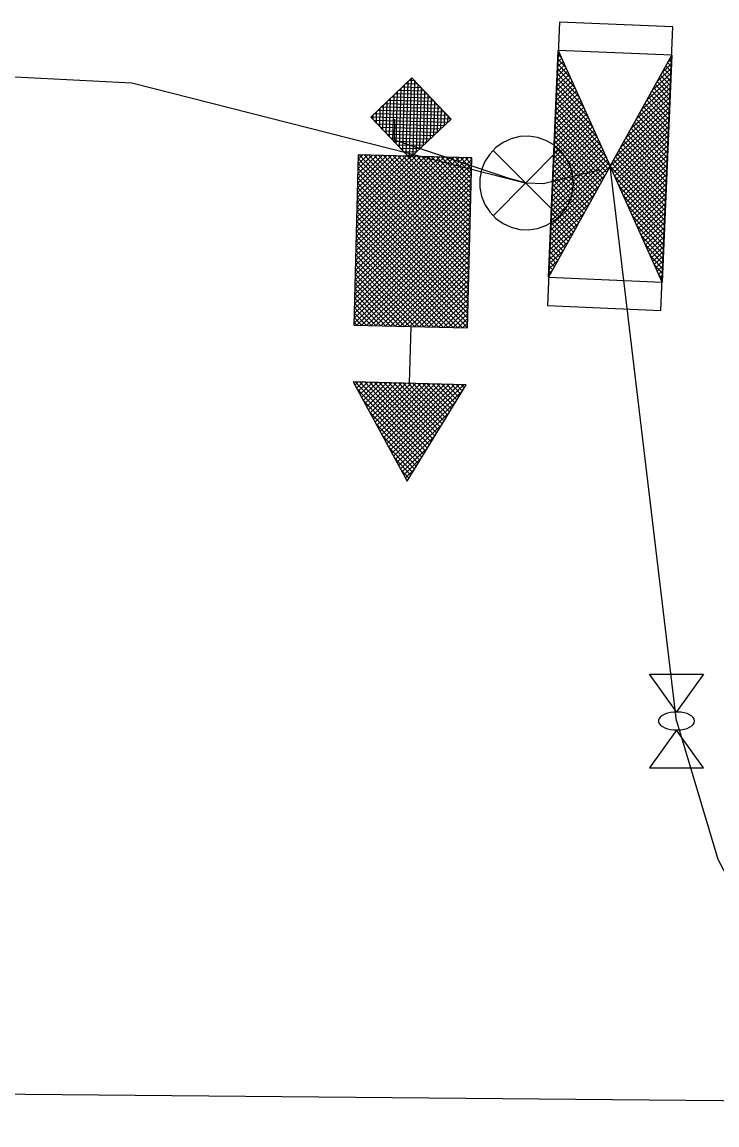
# Model space of a CAD drawing. Extents: x 596028 to 606371, y 330010 to 403088.
# Drawn here: x 604349.3 to 604398.3, y 344661 to 344738.7 of the extents above; entities that cross this region are included whole.
import ezdxf

# ---------------------------------------------------------------- set-up
doc = ezdxf.new("R2010")
doc.units = 0
for name, color, linetype in [('E_FTMS', 7, 'Continuous'), ('E_FTMS_Conduit', 7, 'Continuous'), ('E_UTL_E_Bold', 7, 'Continuous'), ('E_UTL_E_UG', 7, 'Continuous'), ('E_UTL_Overhead', 7, 'Continuous')]:
    doc.layers.add(name, color=color, linetype=linetype)

msp = doc.modelspace()

# ---------------------------------------------------------------- linework, layer by layer
at = {"layer": 'E_FTMS'}
for p, q in [((604387.35, 344736.144), (604387.095, 344736.421)), ((604387.143, 344736.605), (604387.101, 344736.567)), ((604387.556, 344735.682), (604387.043, 344735.211)), ((604387.453, 344735.912), (604387.058, 344735.55)), ((604387.97, 344734.759), (604387.066, 344735.743)), ((604387.35, 344736.144), (604387.072, 344735.889)), ((604387.66, 344735.451), (604387.081, 344736.082)), ((604387.246, 344736.374), (604387.087, 344736.228)), ((604395.074, 344735.742), (604394.442, 344735.162)), ((604395.051, 344735.206), (604394.687, 344735.603)), ((604395.088, 344736.081), (604394.81, 344735.826)), ((604395.065, 344735.545), (604394.81, 344735.824)), ((604395.08, 344735.885), (604394.932, 344736.046)), ((604395.094, 344736.224), (604395.055, 344736.267)), ((604387.867, 344734.989), (604387, 344734.194)), ((604387.763, 344735.22), (604387.014, 344734.533)), ((604387.66, 344735.451), (604387.029, 344734.872)), ((604388.59, 344733.373), (604387.037, 344735.065)), ((604388.28, 344734.066), (604387.052, 344735.404)), ((604395.045, 344735.064), (604393.706, 344733.835)), ((604395.059, 344735.403), (604394.074, 344734.498)), ((604395.008, 344734.189), (604394.318, 344734.939)), ((604395.022, 344734.528), (604394.441, 344735.161)), ((604395.036, 344734.867), (604394.564, 344735.382)), ((604377.444, 344734.061), (604376.107, 344734.094)), ((604376.247, 344734.227), (604376.131, 344729.636)), ((604377.21, 344734.307), (604376.353, 344734.328)), ((604376.493, 344734.461), (604376.366, 344729.39)), ((604376.739, 344734.696), (604376.599, 344729.143)), ((604376.976, 344734.553), (604376.599, 344734.562)), ((604376.976, 344734.553), (604376.843, 344729.274)), ((604377.21, 344734.307), (604377.089, 344729.508)), ((604377.444, 344734.061), (604377.335, 344729.742)), ((604388.28, 344734.066), (604386.943, 344732.837)), ((604388.177, 344734.296), (604386.957, 344733.177)), ((604388.074, 344734.527), (604386.972, 344733.516)), ((604387.97, 344734.759), (604386.986, 344733.855)), ((604389.21, 344731.988), (604387.008, 344734.387)), ((604388.9, 344732.681), (604387.023, 344734.726)), ((604395.016, 344734.386), (604392.969, 344732.507)), ((604395.03, 344734.725), (604393.338, 344733.171)), ((604394.95, 344732.833), (604393.828, 344734.055)), ((604394.964, 344733.172), (604393.951, 344734.276)), ((604394.979, 344733.511), (604394.073, 344734.497)), ((604394.993, 344733.85), (604394.196, 344734.719)), ((604375.264, 344733.292), (604375.196, 344730.619)), ((604378.145, 344733.323), (604375.369, 344733.393)), ((604375.51, 344733.526), (604375.43, 344730.373)), ((604377.911, 344733.569), (604375.615, 344733.627)), ((604375.756, 344733.76), (604375.664, 344730.127)), ((604377.677, 344733.815), (604375.861, 344733.861)), ((604376.002, 344733.994), (604375.898, 344729.881)), ((604377.677, 344733.815), (604377.58, 344729.976)), ((604377.911, 344733.569), (604377.827, 344730.21)), ((604378.145, 344733.323), (604378.073, 344730.444)), ((604388.59, 344733.373), (604386.899, 344731.821)), ((604388.487, 344733.604), (604386.914, 344732.16)), ((604388.383, 344733.835), (604386.928, 344732.499)), ((604390.14, 344729.91), (604386.965, 344733.369)), ((604389.83, 344730.603), (604386.98, 344733.709)), ((604389.52, 344731.296), (604386.994, 344734.048)), ((604394.973, 344733.369), (604391.865, 344730.516)), ((604394.987, 344733.708), (604392.233, 344731.18)), ((604395.002, 344734.047), (604392.601, 344731.843)), ((604394.906, 344731.815), (604393.46, 344733.391)), ((604394.921, 344732.155), (604393.583, 344733.612)), ((604394.935, 344732.494), (604393.705, 344733.834)), ((604374.526, 344732.591), (604374.495, 344731.357)), ((604378.847, 344732.585), (604374.631, 344732.691)), ((604374.772, 344732.825), (604374.728, 344731.111)), ((604378.613, 344732.831), (604374.877, 344732.925)), ((604375.017, 344733.058), (604374.962, 344730.866)), ((604378.379, 344733.077), (604375.123, 344733.159)), ((604378.379, 344733.077), (604378.319, 344730.678)), ((604378.613, 344732.831), (604378.565, 344730.911)), ((604378.847, 344732.585), (604378.811, 344731.145)), ((604388.9, 344732.681), (604386.856, 344730.804)), ((604388.797, 344732.911), (604386.87, 344731.143)), ((604388.693, 344733.142), (604386.885, 344731.481)), ((604390.761, 344728.525), (604386.936, 344732.691)), ((604390.451, 344729.218), (604386.951, 344733.03)), ((604394.944, 344732.691), (604391.129, 344729.189)), ((604394.958, 344733.03), (604391.497, 344729.853)), ((604394.848, 344730.459), (604392.969, 344732.507)), ((604394.863, 344730.798), (604393.092, 344732.728)), ((604394.877, 344731.137), (604393.215, 344732.949)), ((604394.892, 344731.476), (604393.337, 344733.17)), ((604379.549, 344731.847), (604373.893, 344731.99)), ((604374.034, 344732.123), (604374.027, 344731.849)), ((604379.303, 344731.613), (604374.127, 344731.744)), ((604379.315, 344732.093), (604374.139, 344732.223)), ((604374.28, 344732.357), (604374.261, 344731.603)), ((604379.08, 344732.339), (604374.385, 344732.457)), ((604379.08, 344732.339), (604379.056, 344731.379)), ((604379.315, 344732.093), (604379.303, 344731.613)), ((604389.314, 344731.757), (604386.798, 344729.448)), ((604389.21, 344731.988), (604386.812, 344729.787)), ((604389.107, 344732.219), (604386.827, 344730.125)), ((604389.003, 344732.45), (604386.841, 344730.464)), ((604390.516, 344728.083), (604386.907, 344732.013)), ((604390.638, 344728.304), (604386.922, 344732.352)), ((604394.929, 344732.352), (604390.761, 344728.525)), ((604394.915, 344732.013), (604390.864, 344728.294)), ((604394.805, 344729.442), (604392.601, 344731.843)), ((604394.82, 344729.781), (604392.724, 344732.064)), ((604394.834, 344730.12), (604392.846, 344732.285)), ((604379.056, 344731.379), (604374.361, 344731.498)), ((604378.811, 344731.145), (604374.595, 344731.252)), ((604378.565, 344730.911), (604374.829, 344731.006)), ((604389.624, 344731.065), (604386.755, 344728.431)), ((604389.521, 344731.295), (604386.769, 344728.769)), ((604389.417, 344731.526), (604386.783, 344729.108)), ((604390.147, 344727.419), (604386.864, 344730.996)), ((604390.27, 344727.64), (604386.878, 344731.335)), ((604390.393, 344727.861), (604386.893, 344731.674)), ((604394.9, 344731.674), (604390.968, 344728.063)), ((604394.886, 344731.335), (604391.071, 344727.832)), ((604394.871, 344730.996), (604391.174, 344727.602)), ((604394.747, 344728.085), (604392.11, 344730.958)), ((604394.762, 344728.425), (604392.233, 344731.179)), ((604394.776, 344728.764), (604392.356, 344731.401)), ((604394.791, 344729.103), (604392.478, 344731.622)), ((604378.319, 344730.678), (604375.063, 344730.76)), ((604378.073, 344730.444), (604375.297, 344730.514)), ((604377.827, 344730.21), (604375.53, 344730.268)), ((604389.934, 344730.372), (604386.711, 344727.413)), ((604389.83, 344730.603), (604386.726, 344727.752)), ((604389.727, 344730.833), (604386.74, 344728.092)), ((604389.902, 344726.977), (604386.835, 344730.318)), ((604390.025, 344727.197), (604386.849, 344730.657)), ((604394.857, 344730.657), (604391.278, 344727.371)), ((604394.843, 344730.318), (604391.381, 344727.14)), ((604394.704, 344727.068), (604391.742, 344730.294)), ((604394.718, 344727.407), (604391.865, 344730.516)), ((604394.733, 344727.746), (604391.988, 344730.737)), ((604377.58, 344729.976), (604375.764, 344730.022)), ((604377.335, 344729.742), (604375.998, 344729.776)), ((604377.089, 344729.508), (604376.232, 344729.53)), ((604390.347, 344729.448), (604386.653, 344726.057)), ((604390.244, 344729.68), (604386.668, 344726.396)), ((604390.14, 344729.91), (604386.682, 344726.735)), ((604390.037, 344730.141), (604386.697, 344727.075)), ((604389.657, 344726.534), (604386.806, 344729.639)), ((604389.779, 344726.755), (604386.82, 344729.979)), ((604394.646, 344725.712), (604391.251, 344729.41)), ((604394.661, 344726.051), (604391.374, 344729.631)), ((604394.828, 344729.979), (604391.484, 344726.909)), ((604394.675, 344726.39), (604391.497, 344729.852)), ((604394.814, 344729.64), (604391.588, 344726.678)), ((604394.689, 344726.729), (604391.619, 344730.074)), ((604380.996, 344728.668), (604372.797, 344720.873)), ((604381.005, 344729.008), (604372.805, 344721.212)), ((604380.789, 344729.134), (604372.814, 344721.551)), ((604380.45, 344729.143), (604372.822, 344721.89)), ((604380.111, 344729.151), (604372.831, 344722.23)), ((604379.771, 344729.16), (604372.84, 344722.569)), ((604379.432, 344729.168), (604372.848, 344722.908)), ((604379.093, 344729.177), (604372.857, 344723.248)), ((604378.753, 344729.186), (604372.865, 344723.587)), ((604378.414, 344729.194), (604372.874, 344723.926)), ((604378.075, 344729.203), (604372.882, 344724.266)), ((604377.736, 344729.211), (604372.891, 344724.605)), ((604377.396, 344729.22), (604372.899, 344724.944)), ((604377.057, 344729.228), (604372.908, 344725.284)), ((604376.718, 344729.237), (604372.917, 344725.623)), ((604376.379, 344729.245), (604372.925, 344725.962)), ((604376.039, 344729.254), (604372.934, 344726.301)), ((604375.7, 344729.263), (604372.942, 344726.641)), ((604375.36, 344729.271), (604372.951, 344726.98)), ((604375.021, 344729.28), (604372.959, 344727.32)), ((604374.682, 344729.288), (604372.968, 344727.658)), ((604374.343, 344729.297), (604372.977, 344727.998)), ((604374.003, 344729.305), (604372.985, 344728.337)), ((604373.664, 344729.314), (604372.994, 344728.677)), ((604380.791, 344720.525), (604372.995, 344728.724)), ((604373.325, 344729.322), (604373.002, 344729.016)), ((604380.799, 344720.864), (604373.003, 344729.064)), ((604380.808, 344721.204), (604373.083, 344729.329)), ((604380.816, 344721.543), (604373.422, 344729.32)), ((604380.825, 344721.882), (604373.761, 344729.311)), ((604380.833, 344722.221), (604374.1, 344729.303)), ((604380.842, 344722.561), (604374.44, 344729.294)), ((604380.85, 344722.9), (604374.779, 344729.286)), ((604380.859, 344723.24), (604375.118, 344729.277)), ((604380.868, 344723.579), (604375.458, 344729.269)), ((604380.876, 344723.918), (604375.797, 344729.26)), ((604380.885, 344724.257), (604376.136, 344729.252)), ((604376.843, 344729.274), (604376.466, 344729.284)), ((604380.893, 344724.597), (604376.476, 344729.243)), ((604380.902, 344724.936), (604376.815, 344729.234)), ((604380.91, 344725.275), (604377.154, 344729.226)), ((604380.919, 344725.615), (604377.494, 344729.217)), ((604380.927, 344725.954), (604377.833, 344729.209)), ((604380.936, 344726.293), (604378.172, 344729.2)), ((604380.945, 344726.632), (604378.511, 344729.192)), ((604380.953, 344726.972), (604378.851, 344729.183)), ((604380.962, 344727.311), (604379.19, 344729.175)), ((604380.97, 344727.65), (604379.529, 344729.166)), ((604380.979, 344727.99), (604379.868, 344729.157)), ((604380.987, 344728.329), (604380.208, 344729.149)), ((604380.996, 344728.668), (604380.547, 344729.14)), ((604381.005, 344729.008), (604380.887, 344729.132)), ((604390.657, 344728.756), (604386.61, 344725.04)), ((604390.554, 344728.987), (604386.624, 344725.379)), ((604390.451, 344729.218), (604386.639, 344725.719)), ((604389.289, 344725.87), (604386.763, 344728.622)), ((604389.412, 344726.091), (604386.777, 344728.962)), ((604389.534, 344726.313), (604386.791, 344729.3)), ((604394.603, 344724.695), (604390.883, 344728.746)), ((604394.617, 344725.034), (604391.006, 344728.967)), ((604394.632, 344725.373), (604391.129, 344729.189)), ((604394.799, 344729.301), (604391.691, 344726.447)), ((604394.785, 344728.962), (604391.794, 344726.217)), ((604394.77, 344728.623), (604391.898, 344725.986)), ((604380.979, 344727.99), (604372.78, 344720.194)), ((604380.987, 344728.329), (604372.788, 344720.533)), ((604380.773, 344719.847), (604372.978, 344728.046)), ((604380.782, 344720.186), (604372.986, 344728.385)), ((604390.393, 344727.862), (604386.581, 344724.362)), ((604390.761, 344728.525), (604386.595, 344724.701)), ((604389.044, 344725.428), (604386.734, 344727.944)), ((604389.166, 344725.649), (604386.748, 344728.283)), ((604394.588, 344724.355), (604390.761, 344728.525)), ((604394.574, 344724.016), (604391.071, 344727.832)), ((604394.756, 344728.284), (604392.001, 344725.755)), ((604394.741, 344727.945), (604392.104, 344725.524)), ((604380.962, 344727.311), (604372.763, 344719.516)), ((604380.97, 344727.65), (604372.771, 344719.854)), ((604380.756, 344719.168), (604372.961, 344727.367)), ((604380.765, 344719.507), (604372.969, 344727.706)), ((604390.025, 344727.198), (604386.566, 344724.023)), ((604388.798, 344724.985), (604386.705, 344727.266)), ((604388.921, 344725.207), (604386.719, 344727.605)), ((604394.559, 344723.677), (604391.381, 344727.14)), ((604394.727, 344727.606), (604392.208, 344725.293)), ((604394.712, 344727.267), (604392.311, 344725.062)), ((604380.936, 344726.293), (604372.737, 344718.497)), ((604380.945, 344726.632), (604372.745, 344718.837)), ((604380.953, 344726.972), (604372.754, 344719.176)), ((604380.731, 344718.15), (604372.935, 344726.349)), ((604380.739, 344718.489), (604372.943, 344726.688)), ((604380.748, 344718.828), (604372.952, 344727.028)), ((604389.657, 344726.535), (604386.552, 344723.684)), ((604388.553, 344724.543), (604386.676, 344726.588)), ((604388.675, 344724.764), (604386.69, 344726.927)), ((604394.545, 344723.338), (604391.692, 344726.447)), ((604394.698, 344726.928), (604392.415, 344724.832)), ((604394.683, 344726.589), (604392.518, 344724.601)), ((604380.919, 344725.615), (604372.72, 344717.819)), ((604380.927, 344725.954), (604372.728, 344718.158)), ((604380.713, 344717.471), (604372.918, 344725.671)), ((604380.722, 344717.811), (604372.926, 344726.01)), ((604389.289, 344725.871), (604386.538, 344723.345)), ((604388.185, 344723.879), (604386.632, 344725.571)), ((604388.307, 344724.101), (604386.647, 344725.91)), ((604388.43, 344724.322), (604386.661, 344726.248)), ((604394.53, 344722.999), (604392.002, 344725.754)), ((604394.669, 344726.25), (604392.622, 344724.37)), ((604394.655, 344725.911), (604392.725, 344724.139)), ((604394.64, 344725.572), (604392.828, 344723.908)), ((604380.91, 344725.275), (604372.711, 344717.48)), ((604380.366, 344717.141), (604372.901, 344724.992)), ((604380.902, 344724.936), (604372.901, 344717.329)), ((604380.705, 344717.132), (604372.909, 344725.331)), ((604388.922, 344725.208), (604386.523, 344723.006)), ((604387.94, 344723.437), (604386.603, 344724.892)), ((604388.062, 344723.658), (604386.618, 344725.232)), ((604394.516, 344722.66), (604392.312, 344725.061)), ((604394.626, 344725.233), (604392.932, 344723.677)), ((604394.611, 344724.894), (604393.035, 344723.447)), ((604379.348, 344717.166), (604372.875, 344723.974)), ((604379.687, 344717.158), (604372.884, 344724.314)), ((604380.026, 344717.149), (604372.892, 344724.652)), ((604380.893, 344724.597), (604373.24, 344717.32)), ((604380.885, 344724.257), (604373.58, 344717.312)), ((604388.554, 344724.545), (604386.509, 344722.667)), ((604387.694, 344722.994), (604386.574, 344724.214)), ((604387.817, 344723.216), (604386.589, 344724.553)), ((604394.502, 344722.321), (604392.622, 344724.368)), ((604394.597, 344724.555), (604393.138, 344723.215)), ((604394.582, 344724.216), (604393.242, 344722.985)), ((604378.669, 344717.183), (604372.858, 344723.295)), ((604379.008, 344717.175), (604372.866, 344723.635)), ((604380.876, 344723.918), (604373.919, 344717.303)), ((604380.868, 344723.579), (604374.258, 344717.295)), ((604380.859, 344723.24), (604374.597, 344717.286)), ((604387.818, 344723.218), (604386.48, 344721.989)), ((604388.186, 344723.881), (604386.494, 344722.328)), ((604387.326, 344722.331), (604386.531, 344723.197)), ((604387.449, 344722.552), (604386.545, 344723.536)), ((604387.572, 344722.773), (604386.56, 344723.875)), ((604394.487, 344721.982), (604392.933, 344723.676)), ((604394.568, 344723.877), (604393.345, 344722.754)), ((604394.553, 344723.538), (604393.448, 344722.523)), ((604394.539, 344723.199), (604393.552, 344722.292)), ((604377.99, 344717.2), (604372.841, 344722.617)), ((604378.33, 344717.192), (604372.849, 344722.956)), ((604380.85, 344722.9), (604374.937, 344717.278)), ((604380.842, 344722.561), (604375.276, 344717.269)), ((604387.45, 344722.554), (604386.465, 344721.65)), ((604387.081, 344721.888), (604386.502, 344722.519)), ((604387.203, 344722.11), (604386.517, 344722.858)), ((604394.473, 344721.643), (604393.243, 344722.982)), ((604394.524, 344722.859), (604393.655, 344722.062)), ((604394.51, 344722.521), (604393.758, 344721.83)), ((604377.312, 344717.218), (604372.824, 344721.938)), ((604377.651, 344717.209), (604372.832, 344722.278)), ((604380.833, 344722.221), (604375.616, 344717.26)), ((604380.825, 344721.882), (604375.954, 344717.252)), ((604387.082, 344721.891), (604386.451, 344721.311)), ((604386.836, 344721.446), (604386.473, 344721.841)), ((604386.958, 344721.667), (604386.488, 344722.18)), ((604394.458, 344721.304), (604393.553, 344722.29)), ((604394.496, 344722.182), (604393.862, 344721.6)), ((604394.482, 344721.843), (604393.965, 344721.369)), ((604376.294, 344717.243), (604372.798, 344720.92)), ((604376.633, 344717.235), (604372.807, 344721.259)), ((604376.973, 344717.226), (604372.815, 344721.599)), ((604380.816, 344721.543), (604376.294, 344717.243)), ((604380.808, 344721.204), (604376.633, 344717.235)), ((604380.799, 344720.864), (604376.973, 344717.226)), ((604386.715, 344721.228), (604386.436, 344720.972)), ((604386.59, 344721.004), (604386.444, 344721.162)), ((604386.713, 344721.224), (604386.459, 344721.502)), ((604394.444, 344720.964), (604393.863, 344721.597)), ((604394.467, 344721.503), (604394.069, 344721.138)), ((604394.453, 344721.165), (604394.172, 344720.907)), ((604394.429, 344720.625), (604394.174, 344720.904)), ((604375.616, 344717.26), (604372.781, 344720.242)), ((604375.954, 344717.252), (604372.789, 344720.581)), ((604380.791, 344720.525), (604377.312, 344717.218)), ((604380.782, 344720.186), (604377.651, 344717.209)), ((604386.468, 344720.782), (604386.43, 344720.823)), ((604394.438, 344720.826), (604394.276, 344720.676)), ((604394.424, 344720.486), (604394.379, 344720.445)), ((604374.937, 344717.278), (604372.764, 344719.563)), ((604375.276, 344717.269), (604372.772, 344719.902)), ((604380.773, 344719.847), (604377.99, 344717.2)), ((604380.765, 344719.507), (604378.33, 344717.192)), ((604373.919, 344717.303), (604372.738, 344718.545)), ((604374.258, 344717.295), (604372.747, 344718.884)), ((604374.597, 344717.286), (604372.755, 344719.224)), ((604380.756, 344719.168), (604378.669, 344717.183)), ((604380.748, 344718.828), (604379.008, 344717.175)), ((604373.24, 344717.32), (604372.721, 344717.867)), ((604373.58, 344717.312), (604372.729, 344718.206)), ((604380.739, 344718.489), (604379.348, 344717.166)), ((604380.731, 344718.15), (604379.687, 344717.158)), ((604380.722, 344717.811), (604380.026, 344717.149)), ((604372.901, 344717.329), (604372.712, 344717.527)), ((604376.706, 344717.233), (604376.605, 344713.235)), ((604380.713, 344717.471), (604380.366, 344717.141)), ((604372.657, 344713.334), (604372.648, 344713.326)), ((604372.996, 344713.326), (604372.767, 344713.108)), ((604377.616, 344708.251), (604372.786, 344713.331)), ((604373.335, 344713.317), (604372.886, 344712.89)), ((604373.674, 344713.309), (604373.005, 344712.672)), ((604374.014, 344713.3), (604373.124, 344712.454)), ((604377.746, 344708.463), (604373.125, 344713.322)), ((604374.353, 344713.291), (604373.243, 344712.236)), ((604374.692, 344713.283), (604373.361, 344712.017)), ((604377.876, 344708.675), (604373.465, 344713.314)), ((604375.031, 344713.274), (604373.48, 344711.799)), ((604375.371, 344713.266), (604373.599, 344711.581)), ((604375.71, 344713.257), (604373.718, 344711.362)), ((604378.006, 344708.886), (604373.804, 344713.305)), ((604376.049, 344713.249), (604373.836, 344711.144)), ((604376.389, 344713.24), (604373.955, 344710.926)), ((604376.728, 344713.232), (604374.074, 344710.708)), ((604378.135, 344709.098), (604374.144, 344713.297)), ((604377.067, 344713.223), (604374.193, 344710.49)), ((604377.407, 344713.214), (604374.311, 344710.272)), ((604377.746, 344713.206), (604374.43, 344710.053)), ((604378.265, 344709.311), (604374.483, 344713.288)), ((604378.085, 344713.197), (604374.549, 344709.835)), ((604378.425, 344713.189), (604374.668, 344709.617)), ((604378.764, 344713.18), (604374.786, 344709.399)), ((604378.394, 344709.522), (604374.822, 344713.28)), ((604379.103, 344713.172), (604374.906, 344709.18)), ((604379.442, 344713.163), (604375.024, 344708.962)), ((604379.782, 344713.154), (604375.143, 344708.744)), ((604378.524, 344709.734), (604375.161, 344713.271)), ((604380.121, 344713.146), (604375.262, 344708.526)), ((604380.461, 344713.137), (604375.381, 344708.307)), ((604378.654, 344709.946), (604375.501, 344713.263)), ((604378.783, 344710.158), (604375.84, 344713.254)), ((604378.913, 344710.37), (604376.179, 344713.245)), ((604379.043, 344710.582), (604376.518, 344713.237)), ((604379.173, 344710.794), (604376.858, 344713.228)), ((604379.302, 344711.006), (604377.197, 344713.22)), ((604379.432, 344711.218), (604377.537, 344713.211)), ((604379.561, 344711.43), (604377.876, 344713.203)), ((604379.691, 344711.642), (604378.215, 344713.194)), ((604379.821, 344711.854), (604378.554, 344713.185)), ((604379.95, 344712.065), (604378.894, 344713.177)), ((604380.08, 344712.277), (604379.233, 344713.168)), ((604380.21, 344712.489), (604379.572, 344713.16)), ((604380.34, 344712.701), (604379.912, 344713.151)), ((604380.469, 344712.913), (604380.251, 344713.143)), ((604380.599, 344713.125), (604380.59, 344713.134)), ((604377.487, 344708.039), (604372.902, 344712.861)), ((604380.325, 344712.677), (604375.499, 344708.089)), ((604377.357, 344707.827), (604373.345, 344712.046)), ((604379.84, 344711.886), (604375.618, 344707.871)), ((604377.227, 344707.615), (604373.789, 344711.232)), ((604379.356, 344711.094), (604375.737, 344707.653)), ((604377.098, 344707.403), (604374.232, 344710.417)), ((604378.872, 344710.302), (604375.856, 344707.435)), ((604376.968, 344707.191), (604374.676, 344709.602)), ((604378.387, 344709.511), (604375.974, 344707.216)), ((604376.839, 344706.979), (604375.119, 344708.788)), ((604377.903, 344708.718), (604376.093, 344706.998)), ((604376.709, 344706.767), (604375.563, 344707.973)), ((604377.418, 344707.927), (604376.212, 344706.78)), ((604376.579, 344706.555), (604376.006, 344707.158)), ((604376.934, 344707.135), (604376.331, 344706.561)), ((604376.449, 344706.343), (604376.449, 344706.343))]:
    msp.add_line(p, q, dxfattribs=at)
for points in [[(604387.192, 344738.684), (604386.339, 344718.706), (604394.333, 344718.365), (604395.185, 344738.343)], [(604387.105, 344736.688), (604386.425, 344720.705), (604394.419, 344720.365), (604395.1, 344736.348)], [(604387.107, 344736.687), (604390.761, 344728.525), (604386.425, 344720.705)], [(604395.1, 344736.348), (604394.418, 344720.358), (604390.761, 344728.525)], [(604376.65, 344729.091), (604373.893, 344731.99), (604376.792, 344734.746), (604379.549, 344731.847)], [(604373.01, 344729.33), (604372.707, 344717.334), (604380.705, 344717.132), (604381.008, 344729.129)], [(604380.604, 344713.134), (604372.644, 344713.335), (604376.449, 344706.343)]]:
    msp.add_lwpolyline(points, close=True, dxfattribs=at)
for points in [[(604388.168, 344727.344), (604388.109, 344727.968), (604387.932, 344728.57), (604387.644, 344729.128), (604387.257, 344729.621), (604386.782, 344730.032), (604386.239, 344730.346), (604385.646, 344730.551), (604385.025, 344730.64), (604384.399, 344730.61), (604383.789, 344730.462), (604383.218, 344730.202), (604382.707, 344729.838), (604382.274, 344729.384), (604381.935, 344728.856), (604381.702, 344728.273), (604381.583, 344727.657), (604381.583, 344727.03), (604381.702, 344726.414), (604381.935, 344725.832), (604382.274, 344725.304), (604382.707, 344724.85), (604383.218, 344724.486), (604383.789, 344724.225), (604384.399, 344724.077), (604385.025, 344724.048), (604385.646, 344724.137), (604386.239, 344724.342), (604386.782, 344724.656), (604387.257, 344725.067), (604387.644, 344725.56), (604387.932, 344726.117), (604388.109, 344726.719), (604388.168, 344727.344)], [(604387.13, 344729.678), (604382.521, 344725.021)], [(604382.521, 344729.631), (604387.173, 344724.978)]]:
    msp.add_lwpolyline(points, dxfattribs=at)
at = {"layer": 'E_FTMS_Conduit'}
for points in [[(604240.979, 344737.152), (604346.948, 344734.929), (604357.045, 344734.393), (604384.868, 344727.344)], [(604389.952, 344728.25), (604386.052, 344727.28), (604384.868, 344727.344), (604383.647, 344727.656), (604375.557, 344730.358), (604375.586, 344731.834)]]:
    msp.add_lwpolyline(points, dxfattribs=at)
at = {"layer": 'E_UTL_E_Bold'}
for points in [[(604393.535, 344692.74), (604397.345, 344692.74)], [(604395.44, 344690.075), (604393.535, 344692.74)], [(604397.345, 344692.74), (604395.44, 344690.075)], [(604396.71, 344689.44), (604396.687, 344689.56), (604396.619, 344689.676), (604396.509, 344689.783), (604396.359, 344689.878), (604396.177, 344689.957), (604395.968, 344690.018), (604395.739, 344690.057), (604395.5, 344690.074), (604395.259, 344690.069), (604395.025, 344690.04), (604394.805, 344689.99), (604394.608, 344689.92), (604394.442, 344689.833), (604394.311, 344689.731), (604394.221, 344689.619), (604394.176, 344689.5), (604394.176, 344689.38), (604394.221, 344689.261), (604394.311, 344689.149), (604394.442, 344689.047), (604394.608, 344688.96), (604394.805, 344688.89), (604395.025, 344688.84), (604395.259, 344688.811), (604395.5, 344688.806), (604395.739, 344688.823), (604395.968, 344688.862), (604396.177, 344688.923), (604396.359, 344689.002), (604396.509, 344689.097), (604396.619, 344689.204), (604396.687, 344689.32), (604396.71, 344689.44)], [(604395.44, 344688.805), (604393.535, 344686.14)], [(604397.345, 344686.14), (604395.44, 344688.805)], [(604393.535, 344686.14), (604397.345, 344686.14)]]:
    msp.add_lwpolyline(points, dxfattribs=at)
at = {"layer": 'E_UTL_E_UG'}
msp.add_line((604395.44, 344689.44), (604390.762, 344728.525), dxfattribs=at)
msp.add_lwpolyline([(604395.43, 344689.46), (604398.35, 344679.7), (604403.42, 344670.15), (604406.06, 344663.5), (604405.51, 344672.11), (604405.52, 344679.781), (604407.25, 344684.76), (604408.59, 344687.55), (604411.61, 344689.12), (604435.2, 344689.34)], dxfattribs=at)
at = {"layer": 'E_UTL_Overhead'}
msp.add_lwpolyline([(604098.534, 344665.42), (604406.45, 344662.62), (604494.53, 344660.98)], dxfattribs=at)

doc.saveas('drawing.dxf')
